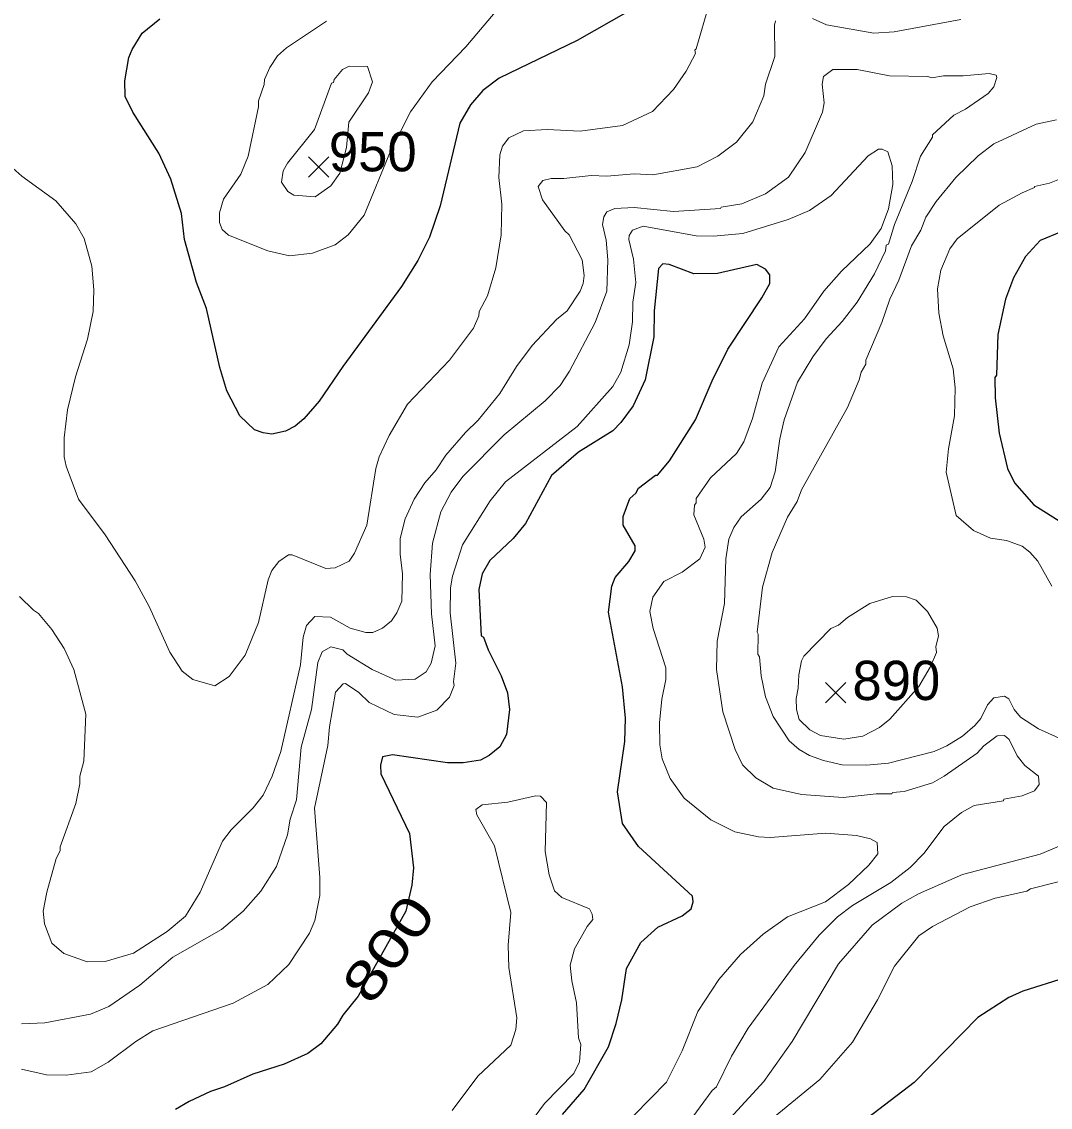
# Model space of a CAD drawing. Extents: x 265.7 to 292.1, y 7676.2 to 7704.2.
# Drawn here: x 275.542 to 277.633, y 7690.238 to 7692.446 of the extents above; entities that cross this region are included whole.
import ezdxf
from ezdxf.enums import TextEntityAlignment as Align

# ---------------------------------------------------------------- set-up
doc = ezdxf.new("R2010")
doc.units = 0
doc.header["$LTSCALE"] = 0.032
for name, color, linetype, lineweight in [('1', 7, 'Continuous', 25), ('2', 7, 'Continuous', 13), ('21', 7, 'Continuous', 25)]:
    doc.layers.add(name, color=color, linetype=linetype, lineweight=lineweight)
doc.layers.add('61', color=7, linetype='Continuous')

msp = doc.modelspace()

# ---------------------------------------------------------------- linework, layer by layer
at = {"layer": '1'}
for points in [[(276.7746, 7692.4667), (276.6709, 7692.4076), (276.5129, 7692.331), (276.4794, 7692.3063), (276.4546, 7692.2767), (276.4323, 7692.2393), (276.3924, 7692.0717), (276.3709, 7692.0078), (276.3469, 7691.96), (276.3142, 7691.9073), (276.1945, 7691.7445), (276.1466, 7691.6743), (276.1155, 7691.6384), (276.0979, 7691.6232), (276.078, 7691.6128), (276.0501, 7691.6073), (276.0325, 7691.6096), (276.015, 7691.616), (275.9854, 7691.644), (275.9591, 7691.695), (275.9447, 7691.7429), (275.9176, 7691.8626), (275.8969, 7691.9153), (275.8729, 7692.0031), (275.8665, 7692.0557), (275.845, 7692.1259), (275.8203, 7692.1786), (275.7676, 7692.2616), (275.7524, 7692.2935), (275.7516, 7692.3254), (275.7596, 7692.3733), (275.766, 7692.3893), (275.7867, 7692.4228), (275.8227, 7692.4515)], [(277.6556, 7692.0182), (277.6125, 7692.0006), (277.583, 7691.9687), (277.5582, 7691.9249), (277.5423, 7691.8818), (277.5263, 7691.81), (277.5239, 7691.727), (277.5207, 7691.7222), (277.5215, 7691.6807), (277.5295, 7691.6089), (277.5462, 7691.537), (277.5606, 7691.5083), (277.5997, 7691.4636), (277.7106, 7691.3934)], [(276.6414, 7690.2236), (276.6853, 7690.2739), (276.7347, 7690.3609), (276.7507, 7690.4087), (276.7619, 7690.4566), (276.7714, 7690.5204), (276.8009, 7690.5731), (276.8353, 7690.6042), (276.8848, 7690.6274), (276.9031, 7690.6417), (276.9071, 7690.6561), (276.9055, 7690.6673), (276.7962, 7690.7686), (276.7634, 7690.8149), (276.7531, 7690.8795), (276.7682, 7690.9817), (276.7698, 7691.0295), (276.7634, 7691.0934), (276.7347, 7691.245), (276.7419, 7691.2977), (276.7483, 7691.3152), (276.7762, 7691.3479), (276.789, 7691.3695), (276.789, 7691.3798), (276.765, 7691.4221), (276.765, 7691.4397), (276.7786, 7691.4764), (276.7906, 7691.4868), (276.7962, 7691.4971), (276.8305, 7691.5235), (276.8345, 7691.5235), (276.8592, 7691.553), (276.9119, 7691.636), (276.9454, 7691.7158), (276.9773, 7691.7796), (277.0467, 7691.8842), (277.0627, 7691.9137), (277.0627, 7691.9312), (277.0539, 7691.9424), (277.0364, 7691.952), (276.9566, 7691.9336), (276.9087, 7691.9328), (276.8584, 7691.952), (276.8456, 7691.9536), (276.8369, 7691.944), (276.8281, 7691.8578), (276.8273, 7691.8052), (276.8097, 7691.7174), (276.785, 7691.6647), (276.7603, 7691.6304), (276.7435, 7691.6136), (276.6741, 7691.5705), (276.619, 7691.5227), (276.5664, 7691.4253), (276.5408, 7691.395), (276.4937, 7691.3503), (276.4778, 7691.3232), (276.4714, 7691.2913), (276.4762, 7691.1971), (276.481, 7691.1939), (276.4905, 7691.1684), (276.5169, 7691.1157), (276.5296, 7691.0806), (276.5336, 7691.0471), (276.5273, 7690.996), (276.5137, 7690.9713), (276.4922, 7690.9537), (276.4746, 7690.9441), (276.4395, 7690.9386), (276.4076, 7690.9386)], [(276.4076, 7690.9386), (276.2959, 7690.9545), (276.2751, 7690.9505), (276.2711, 7690.9338), (276.2719, 7690.9162), (276.3302, 7690.7949), (276.3381, 7690.7247)], [(276.3381, 7690.7247), (276.3349, 7690.6896), (276.323, 7690.6369), (276.226, 7690.4642), (276.1945, 7690.4255), (276.1841, 7690.4071), (276.1498, 7690.3672), (276.1235, 7690.3473), (276.0756, 7690.3257), (276.0118, 7690.305), (275.9543, 7690.2794), (275.9256, 7690.2699), (275.8825, 7690.2499), (275.8546, 7690.2332)], [(277.6636, 7690.5013), (277.5774, 7690.4741), (277.5487, 7690.4614), (277.4856, 7690.4207), (277.3563, 7690.2882), (277.164, 7690.1414)]]:
    msp.add_lwpolyline(points, dxfattribs=at)
at = {"layer": '2'}
for points in [[(276.5121, 7692.4738), (276.4451, 7692.3949), (276.3764, 7692.3238), (276.3326, 7692.2624), (276.2918, 7692.1826), (276.2384, 7692.0525), (276.2057, 7692.0126), (276.1793, 7691.9919), (276.1331, 7691.9751), (276.086, 7691.9695), (276.0421, 7691.9799), (275.9623, 7692.0118), (275.9495, 7692.023), (275.9439, 7692.0374), (275.9439, 7692.0573), (275.9519, 7692.0852), (275.987, 7692.1355), (276.0022, 7692.1722), (276.0229, 7692.2728), (276.0229, 7692.2847), (276.0349, 7692.3183), (276.0357, 7692.3286), (276.0461, 7692.3526), (276.062, 7692.3765), (276.0804, 7692.3925), (276.1618, 7692.4467)], [(276.4714, 7691.8475), (276.4722, 7691.8562), (276.489, 7691.8882), (276.5057, 7691.9456), (276.5169, 7692.0126), (276.5177, 7692.0749), (276.5121, 7692.1291), (276.5137, 7692.1754), (276.5193, 7692.193), (276.532, 7692.2097), (276.5624, 7692.2241), (276.6103, 7692.2265), (276.6773, 7692.2233), (276.7635, 7692.2345), (276.8241, 7692.2632), (276.8672, 7692.3079), (276.8927, 7692.3454), (276.9119, 7692.3813), (276.9103, 7692.3877), (276.9135, 7692.3909), (276.9398, 7692.4818)], [(275.537, 7691.2769), (275.5657, 7691.249), (275.5761, 7691.2426), (275.6032, 7691.2099), (275.628, 7691.1708), (275.6479, 7691.1285), (275.6718, 7691.0375), (275.6679, 7690.9418), (275.6599, 7690.9114), (275.6599, 7690.8955), (275.6519, 7690.8556), (275.62, 7690.7678), (275.62, 7690.7598), (275.612, 7690.7439), (275.5928, 7690.6752), (275.5857, 7690.6369), (275.5881, 7690.6114), (275.6032, 7690.5715), (275.6272, 7690.5508), (275.675, 7690.534), (275.7117, 7690.5348), (275.7692, 7690.5516), (275.8378, 7690.5954), (275.8745, 7690.6266), (275.9049, 7690.6752), (275.9503, 7690.779), (275.9679, 7690.8021), (276.0126, 7690.8468), (276.0325, 7690.8731), (276.0509, 7690.9114), (276.0684, 7690.9617), (276.1083, 7691.1381), (276.1139, 7691.1939), (276.1211, 7691.2179), (276.1379, 7691.2362), (276.1698, 7691.2346), (276.2097, 7691.2123), (276.2416, 7691.2035), (276.256, 7691.2035), (276.2751, 7691.2123), (276.2935, 7691.2274), (276.3046, 7691.2434), (276.315, 7691.2673), (276.3158, 7691.3232), (276.311, 7691.3631), (276.311, 7691.395), (276.3214, 7691.4349), (276.3397, 7691.4748), (276.3613, 7691.5083), (276.3844, 7691.5347), (276.4044, 7691.5642), (276.4443, 7691.6105), (276.4698, 7691.6352), (276.5137, 7691.6895), (276.548, 7691.7445), (276.5799, 7691.7876), (276.6294, 7691.8403), (276.6509, 7691.8578), (276.6773, 7691.8977), (276.6837, 7691.9137), (276.6853, 7691.9296), (276.6813, 7691.9616), (276.6549, 7692.0126), (276.6462, 7692.0206), (276.6007, 7692.0837), (276.5919, 7692.1108), (276.6015, 7692.1227), (276.6182, 7692.1267), (276.6438, 7692.1267), (276.6996, 7692.1331), (276.7315, 7692.1315), (276.7874, 7692.1363), (276.8249, 7692.1347), (276.9151, 7692.1507), (276.9574, 7692.1722), (276.9949, 7692.2009), (277.0284, 7692.2424), (277.0507, 7692.2951), (277.0539, 7692.3191), (277.0731, 7692.3749), (277.0723, 7692.4387), (277.0747, 7692.4475)], [(277.1497, 7692.4523), (277.1784, 7692.4395), (277.2742, 7692.4228), (277.3157, 7692.4252), (277.4513, 7692.4507)], [(276.3645, 7691.1237), (276.374, 7691.1413), (276.3828, 7691.1764), (276.3748, 7691.2418), (276.3725, 7691.3216), (276.3772, 7691.3854), (276.394, 7691.4493), (276.4147, 7691.4892), (276.4387, 7691.5211), (276.5225, 7691.6057), (276.6063, 7691.6751), (276.6366, 7691.7062), (276.6557, 7691.7349), (276.7076, 7691.8339), (276.7315, 7691.8977), (276.7339, 7691.9616), (276.7299, 7692.0015), (276.7228, 7692.0334), (276.7252, 7692.0493), (276.7315, 7692.0589), (276.7475, 7692.0661), (276.7874, 7692.0677), (276.8672, 7692.0597), (276.9629, 7692.0661), (276.9637, 7692.0685), (277.006, 7692.0757), (277.0539, 7692.0956), (277.101, 7692.1299), (277.1345, 7692.1802), (277.1704, 7692.2616), (277.1736, 7692.2807), (277.1696, 7692.3191), (277.172, 7692.3342), (277.1912, 7692.3486), (277.2406, 7692.3486), (277.3061, 7692.3358), (277.3843, 7692.3342), (277.3923, 7692.3318), (277.4162, 7692.3358), (277.4561, 7692.3358), (277.5088, 7692.3406), (277.5231, 7692.3374), (277.5247, 7692.3326), (277.5183, 7692.3135), (277.5072, 7692.2999), (277.4609, 7692.268), (277.4369, 7692.256), (277.3938, 7692.2161), (277.3938, 7692.2113), (277.3691, 7692.1722), (277.3523, 7692.1212), (277.3164, 7692.0334), (277.3045, 7691.9935), (277.2997, 7691.9911), (277.2981, 7691.9799), (277.2757, 7691.9328), (277.2406, 7691.8754), (277.2103, 7691.8363), (277.1776, 7691.8012), (277.1505, 7691.7645), (277.1193, 7691.7126), (277.0922, 7691.636), (277.0834, 7691.5977), (277.0739, 7691.5307), (277.0635, 7691.4987), (277.0451, 7691.4748), (277.0044, 7691.4389), (276.9901, 7691.4174), (276.9797, 7691.3934), (276.9733, 7691.3535), (276.9709, 7691.2625), (276.9558, 7691.1859), (276.9542, 7691.1285), (276.9677, 7691.0423), (276.9925, 7690.9657), (277.0076, 7690.9346), (277.0348, 7690.9083), (277.0699, 7690.8867), (277.1273, 7690.8739), (277.2119, 7690.8683), (277.2789, 7690.8755), (277.3109, 7690.8755), (277.3125, 7690.8779), (277.3364, 7690.8803), (277.3939, 7690.8979), (277.4178, 7690.9114), (277.4848, 7690.9585), (277.4984, 7690.9729), (277.5255, 7690.9936), (277.5399, 7690.9944), (277.5495, 7690.9857), (277.5662, 7690.9529), (277.5814, 7690.933), (277.6093, 7690.9114), (277.6109, 7690.8947)], [(277.646, 7692.2464), (277.6045, 7692.2377), (277.5183, 7692.1978), (277.4864, 7692.173), (277.4409, 7692.1291), (277.401, 7692.0805), (277.3803, 7692.0485), (277.3699, 7692.0222), (277.3508, 7691.9903), (277.3252, 7691.9201), (277.3069, 7691.8818), (277.2909, 7691.8339), (277.2582, 7691.7573), (277.2582, 7691.7493), (277.2486, 7691.7333), (277.2446, 7691.7174), (277.2207, 7691.6615), (277.1273, 7691.494), (277.1185, 7691.47), (277.0986, 7691.4381), (277.0675, 7691.3663), (277.0483, 7691.2961), (277.0372, 7691.2043), (277.0395, 7691.2003), (277.0388, 7691.1596), (277.0419, 7691.154), (277.0451, 7691.1157), (277.0539, 7691.0726), (277.0699, 7691.0327), (277.1026, 7690.9833), (277.1225, 7690.9657), (277.1433, 7690.9537), (277.172, 7690.9434), (277.2103, 7690.9346), (277.2598, 7690.9338), (277.3045, 7690.9378), (277.397, 7690.9617), (277.4226, 7690.9729), (277.4545, 7690.9928), (277.48, 7691.0144), (277.492, 7691.0287), (277.5056, 7691.0567), (277.5183, 7691.071), (277.5399, 7691.0742), (277.5487, 7691.0686), (277.5598, 7691.0471), (277.5726, 7691.0311), (277.6093, 7691.008), (277.6652, 7690.9825)], [(277.3029, 7692.181), (277.3117, 7692.1531), (277.3133, 7692.1148), (277.3045, 7692.0653), (277.2893, 7692.0254), (277.267, 7691.9943), (277.2087, 7691.9384), (277.1728, 7691.8977), (277.1337, 7691.8419), (277.081, 7691.7844), (277.0475, 7691.711), (277.0276, 7691.6392), (277.01, 7691.5913), (276.9949, 7691.5674), (276.9422, 7691.5179), (276.9135, 7691.4764), (276.9135, 7691.4676), (276.9095, 7691.4628), (276.9087, 7691.4429), (276.9286, 7691.3934), (276.9318, 7691.3775), (276.9206, 7691.3535), (276.8848, 7691.3264), (276.8472, 7691.3072), (276.8249, 7691.2753), (276.8193, 7691.2466), (276.8257, 7691.2115), (276.8512, 7691.1317), (276.8512, 7691.1077), (276.8432, 7691.0678), (276.8385, 7691.02), (276.8393, 7690.9753), (276.844, 7690.9466), (276.86, 7690.9067), (276.8887, 7690.8668), (276.943, 7690.8229), (276.9917, 7690.7981), (277.0396, 7690.7878), (277.0635, 7690.787), (277.1768, 7690.7957), (277.239, 7690.7909), (277.2678, 7690.7838), (277.2813, 7690.7766), (277.2829, 7690.7535), (277.2646, 7690.7303), (277.2231, 7690.6912), (277.176, 7690.6561), (277.0986, 7690.625), (277.0491, 7690.5899), (277.0036, 7690.5484), (276.959, 7690.4981), (276.9167, 7690.4327), (276.8847, 7690.3529), (276.8528, 7690.289), (276.7866, 7690.2212)], [(277.1002, 7692.0437), (277.1433, 7692.0621), (277.188, 7692.0924), (277.263, 7692.173), (277.2837, 7692.1866), (277.2917, 7692.1866), (277.3029, 7692.181)], [(275.5234, 7692.1483), (275.5418, 7692.1315), (275.6112, 7692.0813), (275.6519, 7692.035), (275.6687, 7692.0047), (275.6846, 7691.9488), (275.6886, 7691.9009), (275.687, 7691.8562), (275.6758, 7691.8004), (275.6511, 7691.7238), (275.6351, 7691.6567), (275.628, 7691.5993), (275.628, 7691.561), (275.6319, 7691.5418), (275.6575, 7691.4748), (275.7117, 7691.4022), (275.7724, 7691.3088), (275.8011, 7691.2562), (275.8426, 7691.1636), (275.8681, 7691.1253), (275.8897, 7691.1077), (275.9344, 7691.095), (275.9639, 7691.1141), (275.9958, 7691.1572), (276.0229, 7691.2242), (276.0429, 7691.3104), (276.0501, 7691.3296), (276.0644, 7691.3479), (276.0844, 7691.3615), (276.0916, 7691.3615), (276.1602, 7691.3336), (276.1794, 7691.3352), (276.2073, 7691.3487), (276.2184, 7691.3647), (276.2432, 7691.4221), (276.2615, 7691.537)], [(277.6556, 7692.1267), (277.6316, 7692.1172), (277.6013, 7692.1108), (277.6013, 7692.1084), (277.5758, 7692.098), (277.5295, 7692.0725), (277.4441, 7692.0046), (277.429, 7691.9839), (277.4106, 7691.9408), (277.4042, 7691.9025), (277.4066, 7691.853), (277.4154, 7691.8068), (277.4361, 7691.7397), (277.4401, 7691.7014), (277.4385, 7691.644), (277.4266, 7691.5769), (277.4218, 7691.5299), (277.4417, 7691.4413), (277.4768, 7691.411), (277.5119, 7691.3958), (277.5439, 7691.391), (277.5758, 7691.379), (277.5917, 7691.3671), (277.6077, 7691.3487), (277.6364, 7691.2977)], [(275.541, 7690.3154), (275.5921, 7690.3042), (275.632, 7690.3034), (275.683, 7690.3098), (275.7173, 7690.3297), (275.774, 7690.372), (275.8083, 7690.3936), (275.9719, 7690.4494), (276.0421, 7690.4877), (276.0852, 7690.5284), (276.1267, 7690.5923), (276.1379, 7690.6178), (276.1482, 7690.6689), (276.1482, 7690.7056), (276.1371, 7690.846), (276.1642, 7690.9737), (276.1674, 7691.012), (276.1801, 7691.0822), (276.1953, 7691.099), (276.2001, 7691.0998), (276.2272, 7691.0814), (276.248, 7691.0615), (276.299, 7691.0367), (276.3469, 7691.0311), (276.386, 7691.0455), (276.4116, 7691.0718), (276.4211, 7691.0958), (276.4195, 7691.103), (276.4243, 7691.1413), (276.4132, 7691.2434), (276.4139, 7691.2945), (276.4179, 7691.3184), (276.4379, 7691.3822), (276.4945, 7691.4716), (276.5257, 7691.5099), (276.6709, 7691.6224), (276.7435, 7691.7038), (276.7603, 7691.7333), (276.777, 7691.7884), (276.7834, 7691.8355), (276.7842, 7691.8754), (276.7906, 7691.9153), (276.7858, 7691.9632), (276.7762, 7692.0031), (276.777, 7692.011), (276.7834, 7692.0222), (276.8057, 7692.0302), (276.9135, 7692.0102), (276.9486, 7692.0094), (277.0084, 7692.015), (277.1002, 7692.0437)], [(276.2615, 7691.537), (276.2687, 7691.561), (276.2887, 7691.6041), (276.3262, 7691.6679), (276.4116, 7691.7573), (276.4602, 7691.8227), (276.4714, 7691.8475)], [(275.541, 7690.4079), (275.5889, 7690.4095), (275.6814, 7690.4271), (275.7189, 7690.443), (275.782, 7690.4861), (275.849, 7690.5436), (275.9479, 7690.5994), (275.9918, 7690.6369), (276.0277, 7690.6776), (276.0597, 7690.7279), (276.082, 7690.7918), (276.0876, 7690.8237), (276.1003, 7690.8636), (276.1099, 7690.9705), (276.1307, 7691.0471), (276.1442, 7691.1429), (276.153, 7691.1644), (276.1706, 7691.1748)], [(276.1706, 7691.1748), (276.1945, 7691.1684), (276.2033, 7691.1596), (276.2544, 7691.1285), (276.3022, 7691.1069), (276.3421, 7691.1085), (276.3645, 7691.1237)], [(277.6109, 7690.8947), (277.6013, 7690.8819), (277.5758, 7690.8715), (277.5391, 7690.8644), (277.5383, 7690.8612), (277.4784, 7690.8516), (277.4529, 7690.8372)], [(276.4171, 7690.2316), (276.469, 7690.301), (276.536, 7690.364), (276.5464, 7690.396), (276.5488, 7690.4199), (276.532, 7690.522), (276.5312, 7690.5675), (276.536, 7690.6338), (276.5033, 7690.7694), (276.4672, 7690.8325), (276.465, 7690.8436), (276.4778, 7690.8532), (276.5305, 7690.8588), (276.5863, 7690.8715), (276.5967, 7690.8707), (276.6087, 7690.858), (276.6063, 7690.7582), (276.6142, 7690.7104), (276.6254, 7690.6784), (276.6398, 7690.6649), (276.6964, 7690.6417), (276.702, 7690.6306), (276.7028, 7690.6202), (276.6916, 7690.6058), (276.6661, 7690.5603), (276.6573, 7690.5268), (276.6605, 7690.4949), (276.6701, 7690.4502), (276.6741, 7690.3792), (276.6789, 7690.3656), (276.6757, 7690.3305), (276.6645, 7690.3066), (276.6047, 7690.2459), (276.5688, 7690.1965)], [(277.4529, 7690.8372), (277.4178, 7690.8093), (277.3763, 7690.7542), (277.3484, 7690.7255), (277.3093, 7690.6952), (277.2311, 7690.6481), (277.2007, 7690.625), (277.1632, 7690.5883), (277.1122, 7690.526), (277.0188, 7690.3992), (276.9853, 7690.3417), (276.9542, 7690.2795), (276.9454, 7690.2723), (276.8895, 7690.1957)], [(277.737, 7690.8053), (277.6125, 7690.7526), (277.4545, 7690.7112), (277.3651, 7690.672), (277.3316, 7690.6529), (277.271, 7690.6082), (277.2023, 7690.53), (277.1082, 7690.372), (277.0507, 7690.2906), (276.9286, 7690.1574), (276.8624, 7690.0672), (276.8361, 7690.0113), (276.8057, 7689.922), (276.7754, 7689.8653), (276.7523, 7689.8462)], [(277.6492, 7690.6968), (277.5933, 7690.6824), (277.5854, 7690.6776), (277.5215, 7690.6633), (277.4705, 7690.6457), (277.3939, 7690.6058), (277.3659, 7690.5867), (277.3164, 7690.5252)], [(277.3164, 7690.5252), (277.2821, 7690.4566), (277.2311, 7690.3704), (277.1648, 7690.2946), (277.0699, 7690.2164), (277.0204, 7690.163), (276.9629, 7690.0353)]]:
    msp.add_lwpolyline(points, dxfattribs=at)
for points in [[(276.2072, 7692.2418), (276.2021, 7692.1898), (276.1884, 7692.1377), (276.1703, 7692.1124), (276.1387, 7692.09), (276.0948, 7692.0932), (276.0828, 7692.1004), (276.07, 7692.1196), (276.0732, 7692.1427), (276.082, 7692.1579), (276.1371, 7692.2265), (276.1714, 7692.3206), (276.1754, 7692.3222), (276.177, 7692.3286), (276.1937, 7692.3486), (276.2073, 7692.3558), (276.2448, 7692.355), (276.2552, 7692.3238), (276.2472, 7692.3015)], [(277.1659, 7690.994), (277.2135, 7690.9864), (277.2518, 7690.9928), (277.2861, 7691.0104), (277.3069, 7691.0271), (277.3662, 7691.0937), (277.3887, 7691.1331), (277.4018, 7691.1631), (277.4002, 7691.1748), (277.4058, 7691.1971), (277.4034, 7691.2123), (277.3835, 7691.2466), (277.3603, 7691.2697), (277.3412, 7691.2761), (277.3125, 7691.2769), (277.2662, 7691.2625), (277.2207, 7691.2338), (277.2023, 7691.2187), (277.1872, 7691.2115), (277.1321, 7691.1556), (277.1273, 7691.146), (277.1217, 7691.1173), (277.1209, 7691.0902), (277.1162, 7691.0694), (277.117, 7691.0471), (277.1225, 7691.0264), (277.1441, 7691.0056)]]:
    msp.add_lwpolyline(points, close=True, dxfattribs=at)
at = {"layer": '21'}
for p, q in [((276.125, 7692.1712), (276.1662, 7692.13)), ((276.1662, 7692.1712), (276.125, 7692.13)), ((277.1765, 7691.1021), (277.2177, 7691.0609)), ((277.2177, 7691.1021), (277.1765, 7691.0609))]:
    msp.add_line(p, q, dxfattribs=at)

# ---------------------------------------------------------------- texts
at = {"layer": '61'}
for s, p in [('950', (276.2556, 7692.1416)), ('890', (277.3202, 7691.0662))]:
    msp.add_text(s, height=0.08, dxfattribs=at).set_placement(p, align=Align.CENTER)
at = {"layer": '61', "width": 1.3}
msp.add_text('800', height=0.08, rotation=54.754, dxfattribs=at).set_placement((276.3204, 7690.5373), align=Align.CENTER)

doc.saveas('drawing.dxf')
